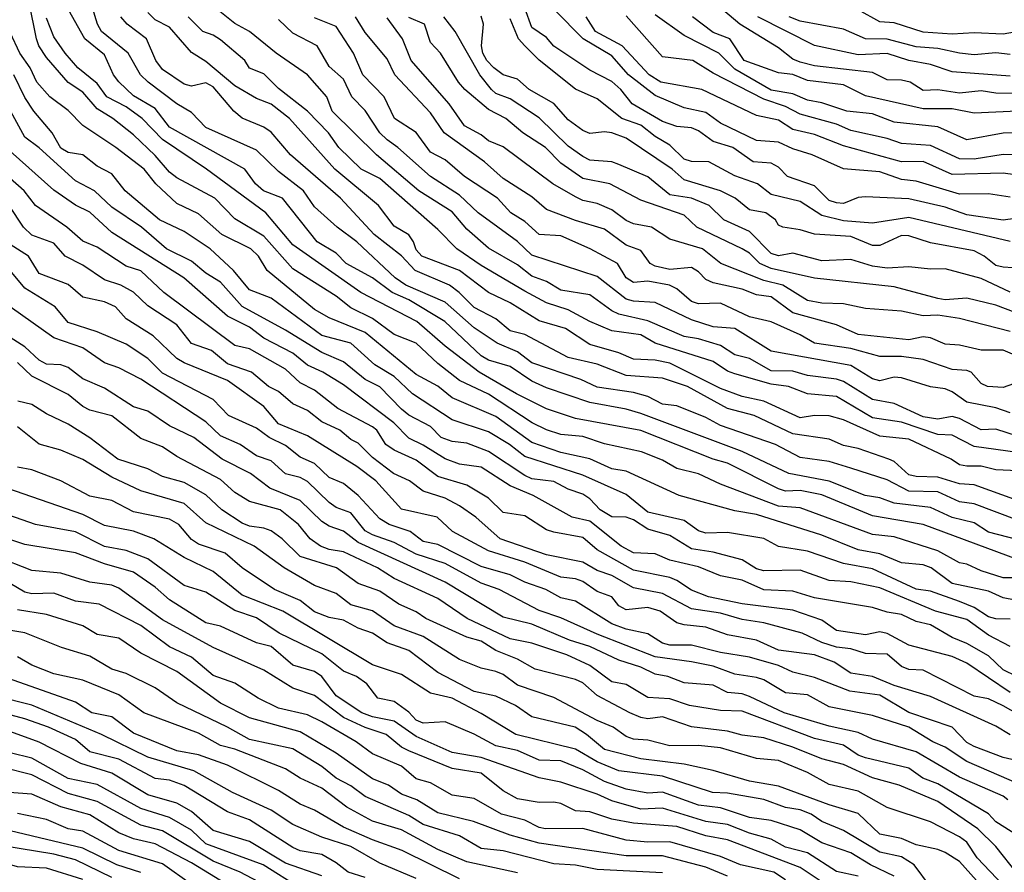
# Model space of a CAD drawing. Header units: metres. Extents: x -51132 to -49532, y -231222 to -229437.
# Tile 420 of 656: x -50426 to -50358, y -230415 to -230356. Entities that reach past the tile are written whole.
import ezdxf

# ---------------------------------------------------------------- set-up
doc = ezdxf.new("R2010")
doc.units = ezdxf.units.M
for name, color, linetype in [('CONTOUR_HALF', 8, 'Continuous'), ('CONTOUR_INDEX', 1, 'Continuous'), ('CONTOUR_INTER', 3, 'Continuous')]:
    doc.layers.add(name, color=color, linetype=linetype)

msp = doc.modelspace()

# ---------------------------------------------------------------- linework, layer by layer
at = {"layer": 'CONTOUR_HALF'}
for points, elevation in [([(-50355.58, -230361.576), (-50359.08, -230361.524), (-50360.08, -230361.359), (-50361.58, -230361.525), (-50363.08, -230361.285), (-50364.08, -230361.331), (-50364.983, -230360.759), (-50365.58, -230360.607), (-50366.58, -230360.604), (-50367.58, -230360.1), (-50371.58, -230359.622), (-50372.58, -230359.385), (-50373.08, -230359.165), (-50374.08, -230358.382), (-50376.735, -230356.759), (-50379.092, -230354.759)], 60.5), ([(-50357.58, -230394.941), (-50358.58, -230394.955), (-50360.08, -230394.471), (-50361.08, -230393.998), (-50361.58, -230393.916), (-50363.08, -230393.082), (-50366.08, -230392.127), (-50367.58, -230391.958), (-50372.58, -230390.119), (-50374.08, -230390.008), (-50378.08, -230388.489), (-50379.58, -230387.773), (-50381.08, -230387.396), (-50382.08, -230386.825), (-50383.531, -230386.259), (-50386.08, -230385.712), (-50387.58, -230385.197), (-50389.08, -230385.061), (-50390.08, -230384.75), (-50391.057, -230384.259), (-50394.08, -230382.275), (-50396.08, -230381.327), (-50397.58, -230380.173), (-50399.08, -230378.754), (-50400.58, -230378.157), (-50402.08, -230377.055), (-50403.58, -230376.315), (-50404.58, -230375.528), (-50407.58, -230373.632), (-50409.58, -230371.371), (-50411.58, -230370.19), (-50412.967, -230368.759), (-50415.58, -230367.365), (-50416.08, -230366.974), (-50417.08, -230365.811), (-50418.58, -230364.38), (-50420.001, -230363.259), (-50421.08, -230362.6), (-50422.08, -230361.441), (-50423.08, -230360.768), (-50424.58, -230359.062), (-50425.096, -230358.259), (-50425.259, -230357.759), (-50425.774, -230355.259)], 49.5), ([(-50355.58, -230392.835), (-50359.58, -230391.81), (-50360.58, -230391.15), (-50362.08, -230390.794), (-50363.58, -230390.106), (-50366.08, -230389.795), (-50367.08, -230389.425), (-50368.096, -230389.259), (-50370.58, -230388.288), (-50373.355, -230387.759), (-50376.58, -230386.236), (-50383.58, -230383.62), (-50384.58, -230383.312), (-50387.08, -230382.852), (-50390.08, -230381.853), (-50391.08, -230381.386), (-50392.58, -230380.373), (-50394.08, -230379.926), (-50394.58, -230379.633), (-50397.085, -230377.259), (-50399.58, -230375.782), (-50400.738, -230375.259), (-50402.075, -230374.259), (-50403.903, -230373.259), (-50404.58, -230372.551), (-50405.897, -230371.759), (-50408.298, -230368.759), (-50409.609, -230368.259), (-50410.15, -230367.759), (-50410.902, -230366.759), (-50416.08, -230363.868), (-50417.08, -230362.562), (-50418.58, -230361.697), (-50419.58, -230360.741), (-50419.956, -230360.259), (-50420.58, -230358.863), (-50421.941, -230357.759), (-50423.065, -230355.759)], 50.5), ([(-50357.58, -230389.621), (-50360.58, -230388.523), (-50361.58, -230388.463), (-50363.08, -230387.995), (-50364.58, -230387.968), (-50365.08, -230387.836), (-50366.08, -230386.922), (-50366.468, -230386.759), (-50368.58, -230386.021), (-50369.58, -230385.82), (-50370.58, -230385.391), (-50373.08, -230385.02), (-50375.746, -230383.759), (-50377.58, -230383.265), (-50380.358, -230381.759), (-50382.08, -230381.184), (-50384.58, -230380.997), (-50386.58, -230380.211), (-50388.58, -230379.755), (-50391.58, -230378.163), (-50392.58, -230377.903), (-50393.58, -230377.089), (-50395.08, -230376.302), (-50396.105, -230375.259), (-50396.775, -230374.759), (-50399.146, -230373.759), (-50400.08, -230372.747), (-50401.98, -230371.259), (-50404.286, -230368.759), (-50407.749, -230365.759), (-50409.08, -230364.215), (-50409.58, -230363.869), (-50411.08, -230363.237), (-50411.646, -230362.759), (-50413.08, -230361.069), (-50413.58, -230360.795), (-50414.58, -230361.037), (-50415.08, -230360.905), (-50416.58, -230359.873), (-50417.024, -230359.259), (-50417.667, -230357.759), (-50419.01, -230356.759), (-50419.45, -230356.259)], 51.5), ([(-50357.58, -230386.304), (-50360.58, -230385.88), (-50362.08, -230385.116), (-50363.08, -230385.067), (-50365.58, -230384.221), (-50367.58, -230383.903), (-50370.08, -230382.449), (-50372.08, -230382.266), (-50373.375, -230381.759), (-50374.58, -230381.59), (-50377.08, -230380.884), (-50377.58, -230380.691), (-50378.58, -230380.025), (-50382.58, -230378.755), (-50383.58, -230378.176), (-50385.58, -230377.904), (-50387.08, -230377.274), (-50388.58, -230376.454), (-50390.08, -230375.968), (-50391.58, -230375.169), (-50394.58, -230373.401), (-50396.256, -230372.259), (-50397.58, -230370.925), (-50401.58, -230367.39), (-50402.857, -230366.759), (-50404.404, -230365.259), (-50405.125, -230364.259), (-50406.578, -230362.759), (-50408.58, -230361.182), (-50409.58, -230360.182), (-50410.58, -230359.781), (-50410.887, -230359.259), (-50412.58, -230357.839), (-50413.08, -230357.509), (-50413.789, -230357.259), (-50414.813, -230356.259)], 52.5), ([(-50357.08, -230379.891), (-50358.58, -230379.242), (-50360.08, -230379.239), (-50361.58, -230378.901), (-50362.58, -230378.823), (-50363.58, -230378.396), (-50364.08, -230378.319), (-50365.08, -230378.534), (-50368.58, -230378.156), (-50370.08, -230377.498), (-50373.08, -230376.66), (-50374.58, -230375.566), (-50375.58, -230375.424), (-50376.58, -230375.033), (-50378.58, -230374.603), (-50379.08, -230374.378), (-50379.58, -230373.836), (-50380.08, -230373.535), (-50381.58, -230373.682), (-50382.58, -230373.452), (-50382.937, -230373.259), (-50383.58, -230372.367), (-50384.58, -230372.004), (-50386.08, -230370.902), (-50388.08, -230370.308), (-50390.08, -230369.542), (-50391.08, -230368.657), (-50393.08, -230367.391), (-50394.352, -230366.259), (-50397.135, -230364.259), (-50398.08, -230362.874), (-50400.532, -230360.259), (-50401.08, -230359.146), (-50402.58, -230357.325), (-50403.25, -230356.259)], 54.5), ([(-50356.58, -230373.665), (-50358.58, -230373.526), (-50359.08, -230373.396), (-50359.875, -230372.759), (-50360.58, -230372.393), (-50363.58, -230371.839), (-50365.08, -230371.354), (-50365.58, -230371.333), (-50367.08, -230372.034), (-50367.58, -230372.028), (-50369.08, -230371.401), (-50371.58, -230371.25), (-50372.58, -230370.938), (-50373.775, -230370.759), (-50374.08, -230370.615), (-50374.267, -230370.259), (-50374.941, -230369.759), (-50376.08, -230369.552), (-50377.061, -230368.759), (-50378.08, -230368.259), (-50380.58, -230367.489), (-50381.416, -230366.759), (-50384.58, -230364.629), (-50385.58, -230364.25), (-50386.08, -230364.179), (-50387.08, -230364.287), (-50387.58, -230364.101), (-50388.58, -230363.35), (-50389.58, -230362.219), (-50391.276, -230361.259), (-50392.08, -230360.55), (-50393.08, -230360.245), (-50393.715, -230359.759), (-50394.196, -230359.259), (-50394.464, -230358.759), (-50394.573, -230358.259), (-50394.428, -230356.759), (-50394.58, -230356.194)], 56.5), ([(-50357.08, -230370.08), (-50358.58, -230370.283), (-50361.08, -230369.897), (-50362.58, -230369.371), (-50365.08, -230368.793), (-50368.08, -230368.675), (-50368.58, -230368.713), (-50369.58, -230369.121), (-50370.08, -230369.091), (-50370.58, -230368.92), (-50371.58, -230367.902), (-50373.452, -230367.259), (-50374.08, -230366.614), (-50374.58, -230366.334), (-50375.812, -230366.259), (-50377.231, -230365.259), (-50378.58, -230364.847), (-50379.58, -230364.115), (-50380.08, -230363.897), (-50381.08, -230363.805), (-50382.08, -230363.48), (-50384.162, -230362.259), (-50384.948, -230361.259), (-50385.58, -230360.711), (-50387.08, -230359.931), (-50389.58, -230358.261), (-50390.08, -230357.67), (-50391.08, -230356.983), (-50391.58, -230355.66)], 57.5), ([(-50357.08, -230367.235), (-50358.58, -230367.037), (-50362.08, -230367.118), (-50364.08, -230366.221), (-50365.58, -230366.248), (-50369.58, -230365.145), (-50371.58, -230364.362), (-50373.08, -230364.016), (-50374.08, -230363.384), (-50375.58, -230363.062), (-50379.362, -230361.259), (-50382.195, -230360.759), (-50382.991, -230360.259), (-50384.848, -230358.259), (-50386.706, -230357.259), (-50387.336, -230356.259)], 58.5), ([(-50357.58, -230364.256), (-50358.58, -230364.278), (-50361.08, -230364.736), (-50363.08, -230363.842), (-50366.08, -230363.518), (-50367.58, -230362.941), (-50369.361, -230362.759), (-50371.08, -230362.175), (-50372.08, -230361.992), (-50373.08, -230361.556), (-50374.58, -230361.297), (-50377.08, -230359.86), (-50378.197, -230358.759), (-50380.58, -230357.544), (-50382.58, -230356.122)], 59.5), ([(-50358.08, -230358.85), (-50359.08, -230358.73), (-50360.58, -230358.874), (-50361.58, -230358.753), (-50363.08, -230358.431), (-50364.58, -230358.315), (-50366.58, -230357.787), (-50368.08, -230357.763), (-50369.58, -230357.102), (-50372.58, -230356.553), (-50373.341, -230356.259)], 61.5), ([(-50358.08, -230383.569), (-50359.08, -230383.224), (-50361.08, -230382.835), (-50362.08, -230382.114), (-50362.58, -230381.912), (-50363.58, -230381.775), (-50365.58, -230381.163), (-50366.08, -230381.102), (-50367.08, -230381.369), (-50367.58, -230381.215), (-50369.08, -230380.31), (-50374.58, -230379.315), (-50377.08, -230377.745), (-50378.58, -230377.641), (-50380.08, -230377.155), (-50382.58, -230375.954), (-50384.08, -230375.874), (-50384.58, -230375.726), (-50386.58, -230374.163), (-50391.08, -230372.682), (-50392.08, -230371.74), (-50394.802, -230369.759), (-50396.08, -230368.543), (-50398.08, -230367.273), (-50400.328, -230365.259), (-50401.08, -230364.738), (-50401.58, -230364.242), (-50402.58, -230362.706), (-50403.521, -230361.759), (-50404.08, -230360.559), (-50405.08, -230359.668), (-50405.91, -230358.259), (-50407.58, -230357.368), (-50408.58, -230356.432)], 53.5), ([(-50357.08, -230376.899), (-50359.08, -230376.144), (-50361.08, -230375.646), (-50362.58, -230375.763), (-50363.08, -230375.69), (-50366.08, -230374.881), (-50371.58, -230374.269), (-50374.58, -230373.621), (-50375.359, -230373.259), (-50376.08, -230372.561), (-50376.58, -230372.26), (-50379.7, -230370.759), (-50380.58, -230369.927), (-50383.58, -230368.895), (-50385.7, -230367.759), (-50387.58, -230367.405), (-50389.08, -230366.344), (-50390.147, -230365.259), (-50391.718, -230364.259), (-50392.883, -230363.259), (-50394.08, -230362.638), (-50395.713, -230361.259), (-50396.149, -230360.759), (-50397.396, -230358.759), (-50398.08, -230358.018), (-50398.5, -230356.759), (-50399.58, -230356.296)], 55.5), ([(-50358.08, -230397.806), (-50359.08, -230397.779), (-50359.58, -230397.637), (-50360.58, -230396.989), (-50361.58, -230396.575), (-50363.58, -230395.867), (-50364.58, -230395.738), (-50367.58, -230394.339), (-50369.58, -230393.962), (-50372.08, -230393.115), (-50374.08, -230392.781), (-50375.08, -230392.244), (-50377.58, -230391.821), (-50379.08, -230391.861), (-50379.58, -230391.717), (-50380.58, -230390.989), (-50383.08, -230390.415), (-50384.58, -230389.203), (-50387.58, -230387.86), (-50391.58, -230386.579), (-50392.624, -230385.759), (-50394.08, -230384.869), (-50396.58, -230384.046), (-50399.336, -230382.259), (-50400.58, -230381.05), (-50401.92, -230380.259), (-50403.57, -230378.759), (-50405.58, -230378.231), (-50409.08, -230375.651), (-50410.58, -230375.081), (-50411.683, -230373.759), (-50413.294, -230372.259), (-50415.08, -230371.054), (-50416.782, -230370.259), (-50419.158, -230368.259), (-50420.08, -230367.086), (-50421.08, -230366.548), (-50422.08, -230365.758), (-50423.08, -230365.609), (-50423.58, -230365.301), (-50424.183, -230364.259), (-50425.46, -230362.759), (-50426.08, -230361.805), (-50426.821, -230360.259)], 48.5), ([(-50357.618, -230401.759), (-50358.58, -230401.286), (-50359.58, -230400.34), (-50361.08, -230399.469), (-50362.08, -230399.076), (-50363.58, -230398.194), (-50364.58, -230397.957), (-50365.58, -230397.469), (-50366.58, -230397.32), (-50367.58, -230396.987), (-50371.58, -230396.326), (-50373.08, -230395.872), (-50375.08, -230395.77), (-50376.58, -230395.106), (-50378.08, -230394.801), (-50379.58, -230394.186), (-50381.58, -230393.742), (-50382.58, -230393.297), (-50384.08, -230393.222), (-50384.929, -230392.759), (-50387.08, -230391.051), (-50388.313, -230390.759), (-50390.997, -230389.259), (-50392.58, -230388.612), (-50394.58, -230387.319), (-50396.08, -230387.103), (-50397.08, -230386.748), (-50398.58, -230385.787), (-50399.58, -230385.308), (-50400.622, -230384.259), (-50404.08, -230381.644), (-50405.517, -230380.759), (-50406.58, -230380.269), (-50407.58, -230379.447), (-50409.58, -230378.41), (-50410.58, -230377.654), (-50412.08, -230376.898), (-50415.096, -230374.259), (-50420.08, -230371.129), (-50421.58, -230369.735), (-50422.58, -230369.231), (-50424.08, -230368.207), (-50427.08, -230365.525)], 47.5), ([(-50356.08, -230405.183), (-50358.58, -230403.788), (-50359.58, -230403.296), (-50360.58, -230403.118), (-50364.08, -230401.314), (-50365.08, -230401.277), (-50365.58, -230401.065), (-50366.58, -230400.208), (-50368.08, -230400.17), (-50369.08, -230399.849), (-50370.08, -230399.727), (-50371.08, -230399.419), (-50372.444, -230398.759), (-50375.08, -230398.049), (-50376.58, -230397.828), (-50378.08, -230397.382), (-50380.08, -230397.082), (-50382.08, -230396.025), (-50384.08, -230395.629), (-50385.58, -230394.788), (-50386.58, -230394.453), (-50387.58, -230393.877), (-50390.08, -230393.354), (-50393.286, -230392.259), (-50394.965, -230390.759), (-50396.08, -230389.976), (-50397.08, -230389.448), (-50398.58, -230388.978), (-50399.54, -230388.259), (-50400.626, -230387.759), (-50402.08, -230386.652), (-50403.08, -230385.662), (-50403.58, -230385.4), (-50404.331, -230384.759), (-50405.58, -230384.187), (-50406.58, -230383.395), (-50407.58, -230382.957), (-50408.58, -230382.095), (-50409.27, -230381.759), (-50410.433, -230380.759), (-50412.08, -230380.197), (-50413.193, -230379.259), (-50414.58, -230378.786), (-50415.58, -230377.506), (-50417.58, -230376.177), (-50418.58, -230375.235), (-50419.458, -230374.759), (-50420.58, -230374.403), (-50422.08, -230373.377), (-50423.282, -230372.759), (-50424.08, -230371.864), (-50425.58, -230371.303), (-50426.16, -230370.759), (-50427.164, -230369.259)], 46.5), ([(-50357.08, -230407.7), (-50358.58, -230407.336), (-50360.58, -230406.586), (-50361.08, -230406.309), (-50362.1, -230405.259), (-50365.08, -230404.242), (-50367.08, -230403.036), (-50369.154, -230402.759), (-50371.58, -230401.833), (-50373.08, -230401.466), (-50374.08, -230401.002), (-50376.08, -230400.415), (-50378.08, -230400.097), (-50380.08, -230399.602), (-50381.58, -230399.584), (-50382.08, -230399.451), (-50383.08, -230398.807), (-50384.58, -230398.486), (-50385.58, -230398.119), (-50388.08, -230396.552), (-50389.08, -230396.323), (-50390.135, -230395.759), (-50391.58, -230395.253), (-50392.58, -230394.753), (-50394.58, -230394.161), (-50397.58, -230392.643), (-50398.58, -230392.438), (-50399.481, -230391.759), (-50400.93, -230391.259), (-50401.58, -230390.871), (-50403.062, -230389.259), (-50404.08, -230388.444), (-50405.08, -230388.035), (-50406.08, -230387.051), (-50407.08, -230386.622), (-50408.08, -230385.814), (-50409.207, -230385.259), (-50410.08, -230384.62), (-50412.014, -230383.759), (-50413.08, -230382.636), (-50416.58, -230380.82), (-50417.58, -230379.82), (-50419.08, -230378.832), (-50421.08, -230377.976), (-50423.08, -230377.33), (-50423.973, -230376.259), (-50426.08, -230374.963), (-50427.08, -230373.748)], 45.5), ([(-50358.251, -230410.259), (-50358.58, -230410.021), (-50361.58, -230408.703), (-50364.58, -230406.946), (-50367.58, -230406.08), (-50368.58, -230405.617), (-50370.58, -230405.181), (-50373.683, -230404.259), (-50376.08, -230403.133), (-50376.58, -230402.954), (-50377.58, -230402.858), (-50378.58, -230402.35), (-50380.58, -230402.192), (-50381.716, -230401.759), (-50382.58, -230401.605), (-50383.58, -230401.11), (-50385.08, -230400.629), (-50387.08, -230399.684), (-50388.502, -230399.259), (-50391.08, -230398.15), (-50393.08, -230397.663), (-50397.08, -230395.242), (-50403.08, -230392.508), (-50404.08, -230391.734), (-50405.08, -230391.38), (-50405.58, -230391.074), (-50407.08, -230389.604), (-50409.172, -230388.759), (-50410.498, -230387.759), (-50412.466, -230386.759), (-50414.415, -230385.259), (-50416.08, -230384.473), (-50417.58, -230383.463), (-50418.58, -230383.154), (-50420.58, -230381.867), (-50422.08, -230381.218), (-50423.08, -230380.435), (-50423.58, -230380.266), (-50424.58, -230380.212), (-50425.08, -230379.931), (-50426.08, -230379.022), (-50427.08, -230378.368)], 44.5), ([(-50357.58, -230415.358), (-50359.08, -230413.489), (-50360.329, -230412.259), (-50363.08, -230410.38), (-50365.747, -230409.259), (-50367.58, -230408.749), (-50369.58, -230407.832), (-50371.08, -230407.431), (-50373.08, -230406.623), (-50375.08, -230405.994), (-50376.58, -230405.796), (-50377.58, -230405.517), (-50380.08, -230405.224), (-50382.08, -230404.549), (-50383.08, -230404.671), (-50383.58, -230404.591), (-50384.339, -230404.259), (-50386.58, -230403.071), (-50387.58, -230402.204), (-50388.08, -230401.963), (-50390.856, -230401.259), (-50392.08, -230400.551), (-50393.58, -230399.972), (-50394.58, -230399.311), (-50395.58, -230399.052), (-50398.409, -230397.759), (-50399.08, -230397.302), (-50400.276, -230396.759), (-50401.58, -230395.87), (-50403.08, -230395.33), (-50404.557, -230394.259), (-50407.08, -230393.48), (-50408.313, -230392.259), (-50409.08, -230391.709), (-50409.58, -230391.515), (-50410.58, -230391.394), (-50411.08, -230391.178), (-50412.472, -230390.259), (-50413.58, -230389.219), (-50415.08, -230388.365), (-50416.58, -230387.963), (-50417.58, -230387.434), (-50419.659, -230386.759), (-50421.58, -230385.297), (-50423.08, -230384.342), (-50424.58, -230383.639), (-50425.58, -230382.998), (-50426.561, -230382.759)], 43.5), ([(-50360.014, -230416.259), (-50361.58, -230414.512), (-50362.58, -230413.9), (-50363.08, -230413.682), (-50364.58, -230413.377), (-50365.58, -230412.928), (-50367.08, -230412.625), (-50368.58, -230411.196), (-50370.58, -230410.612), (-50374.08, -230409.325), (-50376.08, -230408.978), (-50378.58, -230408.239), (-50380.58, -230407.8), (-50383.58, -230407.443), (-50386.08, -230406.791), (-50387.312, -230405.759), (-50388.11, -230405.259), (-50391.08, -230404.529), (-50392.225, -230403.759), (-50393.58, -230403.12), (-50395.08, -230402.787), (-50397.58, -230401.485), (-50399.58, -230399.97), (-50401.08, -230399.434), (-50402.08, -230398.758), (-50403.08, -230398.411), (-50404.08, -230397.876), (-50405.08, -230397.677), (-50406.08, -230397.286), (-50407.08, -230396.502), (-50408.849, -230395.759), (-50411.08, -230394.249), (-50412.249, -230393.259), (-50414.08, -230392.619), (-50414.58, -230392.301), (-50415.449, -230391.259), (-50416.08, -230390.896), (-50418.58, -230390.386), (-50420.08, -230389.604), (-50421.58, -230389.315), (-50423.58, -230388.264), (-50425.58, -230387.491), (-50426.58, -230387.325)], 42.5), ([(-50366.08, -230415.526), (-50367.723, -230414.759), (-50369.08, -230413.914), (-50371.08, -230413.235), (-50372.58, -230412.343), (-50374.58, -230411.682), (-50376.08, -230411.486), (-50378.08, -230410.806), (-50379.58, -230410.626), (-50382.08, -230409.728), (-50383.08, -230409.804), (-50384.58, -230409.536), (-50386.08, -230409.009), (-50387.58, -230408.195), (-50389.08, -230407.563), (-50390.58, -230407.525), (-50392.08, -230406.872), (-50393.58, -230406.55), (-50395.08, -230405.723), (-50397.08, -230404.886), (-50398.58, -230404.976), (-50399.069, -230404.759), (-50399.58, -230404.217), (-50400.58, -230403.485), (-50401.726, -230403.259), (-50402.472, -230402.259), (-50403.189, -230401.759), (-50404.08, -230401.383), (-50405.58, -230400.196), (-50408.532, -230398.759), (-50410.08, -230397.712), (-50411.58, -230397.197), (-50413.58, -230395.933), (-50415.08, -230395.47), (-50417.58, -230393.645), (-50419.08, -230393.066), (-50420.58, -230392.791), (-50422.58, -230391.779), (-50425.328, -230391.259), (-50428.58, -230390.142)], 41.5), ([(-50370.58, -230416.267), (-50372.58, -230414.938), (-50377.58, -230413.017), (-50379.08, -230412.742), (-50381.08, -230412.114), (-50384.08, -230411.868), (-50385.58, -230411.606), (-50387.08, -230411.088), (-50388.08, -230411.015), (-50389.08, -230410.526), (-50389.58, -230410.428), (-50390.58, -230410.454), (-50392.08, -230410.191), (-50393.08, -230409.647), (-50394.58, -230408.43), (-50396.58, -230408.098), (-50399.58, -230406.885), (-50400.08, -230406.63), (-50401.152, -230405.759), (-50402.58, -230405.282), (-50404.08, -230404.577), (-50406.08, -230403.059), (-50407.58, -230402.564), (-50409.58, -230401.31), (-50413.08, -230399.755), (-50416.58, -230397.858), (-50419.58, -230395.655), (-50420.08, -230395.456), (-50421.58, -230395.252), (-50423.58, -230394.629), (-50425.58, -230394.445), (-50428.08, -230393.472)], 40.5), ([(-50377.58, -230415.524), (-50379.08, -230414.92), (-50382.08, -230414.129), (-50384.58, -230414.133), (-50390.58, -230413.263), (-50392.58, -230412.699), (-50395.106, -230411.759), (-50397.58, -230411.165), (-50399.032, -230410.259), (-50400.08, -230409.864), (-50400.988, -230409.259), (-50402.08, -230408.807), (-50404.58, -230407.043), (-50407.08, -230405.573), (-50410.58, -230404.608), (-50412.58, -230403.596), (-50415.58, -230401.418), (-50418.08, -230400.152), (-50419.58, -230399.103), (-50421.08, -230398.862), (-50422.08, -230398.254), (-50424.58, -230397.468), (-50426.58, -230397.166)], 39.5), ([(-50392.08, -230415.299), (-50395.58, -230414.551), (-50397.58, -230413.695), (-50400.08, -230412.342), (-50402.08, -230411.727), (-50403.853, -230410.759), (-50405.58, -230409.469), (-50407.08, -230408.771), (-50408.08, -230408.129), (-50411.58, -230406.774), (-50412.58, -230406.514), (-50414.08, -230405.659), (-50417.87, -230404.259), (-50419.58, -230403.023), (-50422.08, -230401.998), (-50424.08, -230401.57), (-50425.58, -230400.971), (-50426.58, -230400.394)], 38.5), ([(-50399.08, -230415.701), (-50401.58, -230414.642), (-50403.58, -230413.485), (-50405.58, -230412.829), (-50407.58, -230411.96), (-50409.08, -230410.966), (-50411.749, -230409.759), (-50414.423, -230408.259), (-50417.58, -230407.324), (-50420.772, -230405.759), (-50425.58, -230403.734), (-50428.08, -230403.116)], 37.5), ([(-50405.58, -230415.508), (-50408.08, -230414.635), (-50410.58, -230413.134), (-50413.08, -230412.377), (-50414.58, -230411.071), (-50415.58, -230410.494), (-50417.58, -230409.908), (-50420.08, -230408.419), (-50422.213, -230407.759), (-50425.08, -230406.283), (-50429.08, -230404.848)], 36.5), ([(-50409.08, -230416.376), (-50411.205, -230415.259), (-50413.08, -230414.493), (-50416.58, -230412.411), (-50418.08, -230412.019), (-50421.08, -230410.386), (-50423.08, -230409.826), (-50425.58, -230408.546), (-50427.58, -230408.025)], 35.5), ([(-50414.58, -230416.107), (-50416.58, -230414.685), (-50419.58, -230413.761), (-50422.08, -230412.432), (-50423.08, -230412.273), (-50424.58, -230411.627), (-50426.58, -230411.21)], 34.5), ([(-50420.08, -230415.627), (-50422.58, -230414.411), (-50424.08, -230414.005), (-50427.58, -230413.446)], 33.5)]:
    msp.add_lwpolyline(points, dxfattribs=dict(at, elevation=elevation))
at = {"layer": 'CONTOUR_INDEX'}
for points, elevation in [([(-50357.58, -230362.753), (-50360.58, -230362.885), (-50362.08, -230362.592), (-50364.08, -230362.602), (-50368.08, -230361.688), (-50369.58, -230360.951), (-50372.08, -230360.637), (-50373.08, -230360.224), (-50374.08, -230360.114), (-50376.436, -230359.259), (-50377.429, -230357.759), (-50378.58, -230357.332), (-50380.005, -230356.259)], 60), ([(-50357.58, -230393.693), (-50364.08, -230391.271), (-50367.58, -230390.677), (-50371.08, -230389.234), (-50372.58, -230388.933), (-50373.58, -230388.975), (-50374.08, -230388.808), (-50377.58, -230387.046), (-50378.58, -230386.756), (-50383.58, -230384.786), (-50388.08, -230383.956), (-50390.08, -230383.287), (-50392.158, -230382.259), (-50394.733, -230380.759), (-50397.08, -230378.972), (-50399.025, -230377.259), (-50402.879, -230375.259), (-50407.58, -230371.974), (-50409.45, -230369.759), (-50413.529, -230366.759), (-50416.58, -230364.716), (-50417.981, -230363.259), (-50419.08, -230362.455), (-50420.416, -230361.759), (-50421.08, -230360.853), (-50422.411, -230359.759), (-50423.289, -230358.759), (-50424.08, -230357.636), (-50424.58, -230356.343)], 50), ([(-50358.08, -230377.955), (-50361.58, -230377.058), (-50363.08, -230376.825), (-50364.08, -230376.877), (-50365.58, -230376.553), (-50368.08, -230376.363), (-50369.58, -230376.039), (-50371.08, -230375.991), (-50372.08, -230375.818), (-50373.772, -230374.759), (-50375.08, -230374.439), (-50378.039, -230373.259), (-50379.316, -230372.259), (-50381.58, -230371.594), (-50382.827, -230370.759), (-50384.08, -230370.519), (-50384.58, -230370.302), (-50385.58, -230369.57), (-50386.58, -230369.131), (-50387.58, -230368.929), (-50388.08, -230368.655), (-50389.638, -230367.759), (-50393.08, -230365.223), (-50394.08, -230364.805), (-50394.58, -230364.382), (-50395.738, -230363.759), (-50396.786, -230362.259), (-50399.426, -230359.259), (-50400.006, -230357.759), (-50401.08, -230356.314)], 55), ([(-50357.309, -230409.259), (-50361.08, -230407.619), (-50362.58, -230406.633), (-50363.427, -230406.259), (-50365.075, -230405.259), (-50367.58, -230404.442), (-50370.58, -230403.85), (-50372.08, -230403.013), (-50373.58, -230402.881), (-50375.08, -230401.978), (-50375.58, -230401.822), (-50377.08, -230401.606), (-50378.58, -230401.048), (-50380.08, -230400.739), (-50382.58, -230400.392), (-50386.58, -230398.84), (-50389.08, -230397.703), (-50390.58, -230397.2), (-50393.352, -230395.759), (-50394.58, -230395.323), (-50397.08, -230393.965), (-50399.08, -230393.319), (-50400.58, -230392.508), (-50402.08, -230391.988), (-50402.58, -230391.705), (-50403.58, -230390.475), (-50404.58, -230390.108), (-50405.079, -230389.759), (-50406.58, -230388.311), (-50407.08, -230388.02), (-50408.08, -230387.764), (-50409.08, -230386.872), (-50410.08, -230386.543), (-50411.204, -230385.759), (-50412.58, -230385.144), (-50413.58, -230384.199), (-50418.08, -230381.236), (-50419.58, -230380.466), (-50420.58, -230380.11), (-50422.08, -230379.072), (-50424.08, -230378.402), (-50427.08, -230376.255)], 45), ([(-50373.58, -230415.79), (-50374.4, -230415.259), (-50376.697, -230414.759), (-50378.08, -230414.163), (-50381.58, -230413.154), (-50383.08, -230413.178), (-50384.58, -230413.041), (-50387.58, -230412.239), (-50390.143, -230412.259), (-50390.58, -230412.17), (-50391.58, -230411.666), (-50393.192, -230411.259), (-50395.08, -230410.169), (-50396.58, -230409.95), (-50398.08, -230409.088), (-50399.08, -230408.804), (-50400.08, -230407.932), (-50402.08, -230407.093), (-50403.221, -230406.259), (-50405.58, -230404.873), (-50406.58, -230404.407), (-50408.58, -230403.95), (-50409.972, -230403.259), (-50411.58, -230402.209), (-50413.08, -230401.689), (-50414.58, -230400.429), (-50416.08, -230399.72), (-50418.08, -230398.231), (-50420.934, -230396.759), (-50422.58, -230396.556), (-50424.08, -230396.005), (-50425.58, -230396.056), (-50426.08, -230395.947), (-50427.08, -230395.348)], 40), ([(-50408.583, -230418.259), (-50414.58, -230414.62), (-50417.08, -230413.31), (-50418.58, -230412.947), (-50419.58, -230412.547), (-50421.58, -230411.3), (-50423.58, -230410.758), (-50425.58, -230409.865), (-50427.159, -230409.759)], 35)]:
    msp.add_lwpolyline(points, dxfattribs=dict(at, elevation=elevation))
at = {"layer": 'CONTOUR_INTER'}
for points, elevation in [([(-50357.58, -230390.966), (-50360.58, -230389.844), (-50361.58, -230389.7), (-50363.08, -230389.025), (-50365.08, -230388.975), (-50366.58, -230388.178), (-50369.08, -230387.374), (-50370.58, -230386.914), (-50372.58, -230386.646), (-50374.27, -230385.759), (-50378.08, -230384.446), (-50379.08, -230383.9), (-50381.08, -230383.085), (-50382.08, -230382.966), (-50383.08, -230382.44), (-50384.08, -230382.159), (-50386.58, -230381.793), (-50387.699, -230381.259), (-50391.08, -230380.121), (-50392.08, -230379.354), (-50393.484, -230378.759), (-50395.08, -230377.705), (-50397.08, -230375.939), (-50399.777, -230374.759), (-50400.514, -230374.259), (-50403.158, -230371.759), (-50404.531, -230370.759), (-50406.08, -230369.345), (-50406.842, -230368.259), (-50408.58, -230366.913), (-50410.08, -230365.457), (-50413.58, -230363.872), (-50414.58, -230362.855), (-50415.58, -230362.257), (-50417.563, -230360.759), (-50418.086, -230360.259), (-50418.949, -230358.759), (-50420.775, -230357.259), (-50421.062, -230356.759), (-50422.289, -230352.759)], 51), ([(-50357.58, -230385.17), (-50359.08, -230384.704), (-50360.08, -230384.731), (-50361.58, -230383.954), (-50362.08, -230383.827), (-50363.08, -230384.004), (-50364.08, -230383.853), (-50366.08, -230382.92), (-50367.58, -230382.647), (-50369.58, -230381.409), (-50370.08, -230381.241), (-50372.08, -230380.985), (-50373.08, -230380.703), (-50374.58, -230380.68), (-50376.08, -230379.828), (-50377.08, -230379.568), (-50378.08, -230378.911), (-50379.58, -230378.463), (-50380.58, -230378.308), (-50383.08, -230377.23), (-50385.08, -230376.75), (-50385.58, -230376.528), (-50387.08, -230375.416), (-50389.08, -230375.107), (-50390.08, -230374.508), (-50391.08, -230374.135), (-50392.08, -230373.356), (-50394.08, -230372.205), (-50395.58, -230370.9), (-50396.58, -230369.697), (-50398.886, -230368.259), (-50401.799, -230365.759), (-50404.873, -230362.759), (-50405.233, -230361.759), (-50406.58, -230360.246), (-50408.733, -230358.759), (-50410.58, -230357.262), (-50411.58, -230356.717), (-50413.08, -230355.502)], 53), ([(-50356.58, -230387.619), (-50359.08, -230387.497), (-50360.08, -230387.238), (-50361.08, -230387.251), (-50361.58, -230387.156), (-50362.163, -230386.759), (-50365.08, -230385.38), (-50367.08, -230385.168), (-50369.58, -230384.06), (-50370.58, -230383.781), (-50371.58, -230383.743), (-50372.58, -230383.902), (-50375.08, -230382.761), (-50376.58, -230382.443), (-50378.08, -230381.889), (-50381.58, -230380.146), (-50382.58, -230379.943), (-50384.08, -230379.862), (-50385.08, -230379.424), (-50387.08, -230378.849), (-50388.779, -230377.759), (-50390.58, -230377.215), (-50392.58, -230375.97), (-50394.08, -230375.267), (-50396.08, -230373.744), (-50398.687, -230372.759), (-50399.08, -230372.329), (-50399.258, -230371.759), (-50399.58, -230371.288), (-50400.58, -230370.695), (-50401.675, -230369.259), (-50404.672, -230366.759), (-50407.814, -230363.259), (-50409.08, -230362.269), (-50410.08, -230361.881), (-50411.58, -230361.011), (-50413.58, -230359.341), (-50414.58, -230358.7), (-50416.08, -230356.97), (-50417.08, -230356.452), (-50417.58, -230355.952)], 52), ([(-50358.08, -230375.246), (-50360.08, -230374.289), (-50362.58, -230373.629), (-50363.58, -230373.665), (-50365.08, -230373.496), (-50366.58, -230373.597), (-50367.58, -230373.442), (-50369.08, -230372.988), (-50371.08, -230373.092), (-50373.08, -230372.555), (-50374.08, -230372.741), (-50374.58, -230372.568), (-50376.08, -230371.053), (-50377.841, -230370.259), (-50378.846, -230369.259), (-50380.08, -230368.749), (-50381.58, -230368.521), (-50383.08, -230367.296), (-50385.08, -230366.43), (-50385.58, -230366.258), (-50387.08, -230366.145), (-50387.58, -230365.888), (-50388.58, -230365.16), (-50390.58, -230363.213), (-50392.58, -230361.915), (-50393.58, -230361.544), (-50393.868, -230361.259), (-50394.671, -230360.259), (-50396.391, -230357.259), (-50397.17, -230356.259)], 56), ([(-50358.08, -230368.679), (-50359.58, -230368.461), (-50361.58, -230368.49), (-50364.58, -230367.59), (-50365.58, -230367.463), (-50367.08, -230366.934), (-50369.58, -230366.741), (-50371.738, -230365.759), (-50373.08, -230365.355), (-50374.08, -230364.889), (-50375.58, -230364.789), (-50378.08, -230363.575), (-50379.08, -230362.844), (-50380.58, -230362.537), (-50382.58, -230361.666), (-50384.413, -230360.259), (-50385.58, -230358.929), (-50387.551, -230357.759), (-50389.538, -230355.759)], 58), ([(-50357.08, -230365.771), (-50358.58, -230365.743), (-50360.58, -230366.068), (-50361.58, -230366.056), (-50363.58, -230365.129), (-50365.58, -230364.984), (-50366.58, -230364.636), (-50369.08, -230364.087), (-50370.08, -230363.655), (-50372.58, -230362.963), (-50373.58, -230362.425), (-50375.08, -230361.935), (-50378.58, -230360.141), (-50379.979, -230359.259), (-50382.08, -230359.016), (-50384.58, -230356.171)], 59), ([(-50358.08, -230360.343), (-50362.08, -230360.049), (-50363.58, -230359.531), (-50365.08, -230359.271), (-50366.58, -230358.773), (-50368.58, -230358.865), (-50371.58, -230358.227), (-50375.496, -230356.259)], 61), ([(-50356.08, -230357.007), (-50358.58, -230357.438), (-50360.58, -230357.353), (-50362.08, -230357.447), (-50364.08, -230357.306), (-50366.08, -230356.658), (-50367.08, -230356.604), (-50368.58, -230355.766)], 62), ([(-50357.08, -230381.283), (-50358.58, -230381.827), (-50359.647, -230381.759), (-50360.08, -230381.542), (-50360.773, -230380.759), (-50361.08, -230380.645), (-50362.08, -230380.577), (-50364.08, -230379.897), (-50365.58, -230379.68), (-50367.08, -230379.689), (-50369.08, -230379.134), (-50371.58, -230378.77), (-50372.58, -230378.185), (-50374.58, -230377.285), (-50376.08, -230376.937), (-50378.08, -230375.994), (-50379.58, -230376.043), (-50380.08, -230375.891), (-50381.08, -230375.02), (-50381.595, -230374.759), (-50383.08, -230374.481), (-50384.08, -230374.579), (-50384.584, -230374.259), (-50385.187, -230373.259), (-50387.063, -230372.259), (-50389.08, -230371.359), (-50390.58, -230371.256), (-50391.58, -230370.374), (-50392.534, -230369.759), (-50393.456, -230368.759), (-50395.737, -230367.259), (-50397.08, -230366.117), (-50398.08, -230365.59), (-50399.08, -230364.231), (-50400.558, -230363.259), (-50401.273, -230361.759), (-50402.749, -230360.259), (-50403.385, -230358.759), (-50404.58, -230356.908), (-50406.08, -230356.31)], 54), ([(-50358.08, -230371.754), (-50365.08, -230370.082), (-50367.58, -230370.484), (-50369.58, -230370.315), (-50371.08, -230369.947), (-50372.58, -230368.979), (-50374.58, -230368.505), (-50375.517, -230367.759), (-50377.08, -230367.209), (-50378.875, -230366.259), (-50380.08, -230366.23), (-50380.58, -230366.071), (-50381.58, -230365.099), (-50382.58, -230364.508), (-50383.58, -230363.721), (-50384.879, -230363.259), (-50386.58, -230361.913), (-50388.08, -230361.229), (-50390.58, -230359.238), (-50391.58, -230358.254), (-50392.006, -230357.759), (-50392.58, -230356.379)], 57), ([(-50356.08, -230396.816), (-50358.58, -230396.325), (-50359.58, -230395.866), (-50362.08, -230395.329), (-50363.535, -230394.259), (-50364.08, -230394.054), (-50365.58, -230393.912), (-50367.08, -230393.294), (-50368.58, -230393.009), (-50371.08, -230392.016), (-50375.58, -230390.572), (-50377.08, -230390.327), (-50380.928, -230389.259), (-50384.58, -230387.593), (-50385.58, -230387.437), (-50387.08, -230386.742), (-50389.08, -230386.31), (-50391.08, -230385.613), (-50393.58, -230383.831), (-50396.58, -230382.529), (-50397.58, -230381.722), (-50399.08, -230380.918), (-50402.58, -230378.024), (-50405.08, -230377.019), (-50406.08, -230376.447), (-50409.347, -230373.759), (-50409.959, -230372.759), (-50410.479, -230372.259), (-50412.491, -230371.259), (-50414.08, -230369.84), (-50415.58, -230369.123), (-50417.039, -230367.759), (-50417.838, -230366.759), (-50419.796, -230365.259), (-50422.08, -230363.739), (-50423.08, -230362.706), (-50424.342, -230361.759), (-50425.236, -230360.759), (-50425.697, -230359.759), (-50426.423, -230358.759), (-50427.08, -230357.325)], 49), ([(-50358.08, -230399.687), (-50359.58, -230398.898), (-50361.08, -230397.829), (-50363.242, -230397.259), (-50367.08, -230395.641), (-50369.08, -230395.231), (-50370.58, -230395.124), (-50372.58, -230394.412), (-50375.08, -230394.463), (-50375.58, -230394.33), (-50376.58, -230393.714), (-50378.58, -230393.177), (-50380.08, -230392.943), (-50381.58, -230392.038), (-50383.08, -230391.597), (-50384.08, -230390.952), (-50384.58, -230390.767), (-50385.58, -230390.749), (-50386.372, -230390.259), (-50387.08, -230389.5), (-50387.58, -230389.178), (-50388.58, -230388.837), (-50389.58, -230388.315), (-50391.08, -230388.116), (-50391.58, -230387.895), (-50394.08, -230386.228), (-50395.58, -230385.649), (-50396.58, -230385.549), (-50397.34, -230385.259), (-50398.08, -230384.5), (-50399.58, -230383.721), (-50400.08, -230383.321), (-50401.58, -230381.777), (-50402.598, -230381.259), (-50404.08, -230380.052), (-50405.58, -230379.398), (-50408.08, -230377.865), (-50411.08, -230376.229), (-50412.58, -230374.544), (-50413.58, -230373.931), (-50414.58, -230373.115), (-50416.292, -230372.259), (-50418.025, -230370.759), (-50420.08, -230369.389), (-50421.271, -230368.259), (-50422.58, -230367.562), (-50425.08, -230365.29), (-50426.08, -230364.549), (-50427.882, -230361.259)], 48), ([(-50358.08, -230402.857), (-50361.08, -230400.843), (-50362.08, -230400.383), (-50365.08, -230399.6), (-50366.58, -230398.786), (-50367.08, -230398.683), (-50368.08, -230398.883), (-50370.08, -230398.588), (-50371.08, -230397.861), (-50373.08, -230397.174), (-50376.58, -230396.743), (-50378.912, -230396.259), (-50380.08, -230395.809), (-50381.08, -230395.126), (-50381.58, -230394.926), (-50384.08, -230394.427), (-50386.58, -230393.007), (-50387.58, -230392.165), (-50389.58, -230391.802), (-50390.08, -230391.627), (-50391.58, -230390.665), (-50393.08, -230390.437), (-50394.08, -230389.45), (-50395.58, -230388.558), (-50397.58, -230387.964), (-50399.08, -230386.826), (-50400.58, -230386.146), (-50401.154, -230385.759), (-50401.783, -230384.759), (-50402.08, -230384.535), (-50404.468, -230383.259), (-50406.08, -230382.011), (-50407.08, -230381.497), (-50408.08, -230380.549), (-50410.58, -230379.158), (-50411.58, -230378.917), (-50416.487, -230375.259), (-50418.08, -230373.782), (-50419.08, -230373.444), (-50421.08, -230372.139), (-50422.08, -230371.728), (-50423.182, -230370.759), (-50425.347, -230369.259), (-50426.125, -230368.259), (-50427.08, -230367.409)], 47), ([(-50358.08, -230405.769), (-50359.08, -230405.188), (-50363.58, -230403.134), (-50366.08, -230402.383), (-50367.58, -230401.751), (-50369.08, -230401.533), (-50370.222, -230400.759), (-50371.58, -230400.255), (-50374.08, -230399.94), (-50375.58, -230399.244), (-50377.58, -230398.886), (-50379.08, -230398.344), (-50380.58, -230398.193), (-50381.08, -230398.048), (-50382.247, -230397.259), (-50383.08, -230397.006), (-50384.58, -230397.154), (-50385.08, -230396.873), (-50385.58, -230396.252), (-50386.58, -230395.892), (-50387.58, -230395.196), (-50388.08, -230395.016), (-50389.08, -230394.91), (-50391.58, -230393.868), (-50394.08, -230393.088), (-50396.574, -230391.759), (-50397.614, -230390.759), (-50400.08, -230390.208), (-50401.847, -230388.259), (-50403.172, -230387.259), (-50406.58, -230385.161), (-50408.58, -230384.336), (-50409.58, -230383.138), (-50412.08, -230381.345), (-50415.08, -230380.121), (-50415.58, -230379.811), (-50417.216, -230378.259), (-50419.08, -230377.093), (-50419.821, -230376.259), (-50420.58, -230375.907), (-50422.08, -230375.588), (-50423.08, -230374.718), (-50425.08, -230373.963), (-50425.811, -230372.759), (-50427.08, -230371.964)], 46), ([(-50357.58, -230412.733), (-50359.08, -230411.791), (-50359.58, -230411.23), (-50363.08, -230409.171), (-50364.11, -230408.759), (-50365.08, -230408.075), (-50368.08, -230407.369), (-50368.58, -230407.177), (-50369.58, -230406.498), (-50371.58, -230406.033), (-50376.58, -230404.15), (-50378.08, -230404.092), (-50380.201, -230403.759), (-50381.58, -230403.287), (-50383.08, -230403.213), (-50384.58, -230402.305), (-50385.58, -230402.121), (-50387.08, -230400.989), (-50388.677, -230400.259), (-50391.08, -230399.456), (-50392.58, -230399.157), (-50395.553, -230397.759), (-50397.58, -230396.378), (-50400.58, -230394.995), (-50401.729, -230394.259), (-50404.08, -230393.153), (-50405.08, -230392.99), (-50405.672, -230392.759), (-50406.378, -230392.259), (-50407.201, -230391.259), (-50408.447, -230390.259), (-50410.58, -230389.691), (-50411.58, -230389.064), (-50412.58, -230388.163), (-50415.58, -230386.587), (-50416.58, -230385.914), (-50418.08, -230385.342), (-50420.08, -230383.771), (-50421.58, -230383.393), (-50422.08, -230383.135), (-50423.08, -230382.297), (-50425.58, -230381.031), (-50426.58, -230380.092)], 44), ([(-50358.58, -230416.16), (-50360.37, -230414.259), (-50361.08, -230413.185), (-50361.58, -230412.809), (-50363.58, -230411.772), (-50366.58, -230410.793), (-50368.58, -230409.676), (-50370.58, -230409.209), (-50372.08, -230408.373), (-50374.08, -230407.547), (-50375.58, -230407.407), (-50378.08, -230406.677), (-50379.58, -230406.527), (-50381.58, -230406.548), (-50383.08, -230406.137), (-50384.08, -230406.083), (-50384.58, -230405.901), (-50385.479, -230405.259), (-50386.58, -230404.801), (-50389.58, -230403.207), (-50392.08, -230402.358), (-50393.08, -230401.614), (-50393.58, -230401.402), (-50394.58, -230401.189), (-50396.08, -230400.585), (-50398.58, -230399.006), (-50400.58, -230398.263), (-50402.08, -230397.234), (-50403.58, -230396.804), (-50404.58, -230396.029), (-50406.08, -230395.47), (-50408.187, -230394.259), (-50410.256, -230392.759), (-50413.58, -230391.162), (-50415.08, -230389.816), (-50418.08, -230388.955), (-50420.08, -230388.016), (-50422.08, -230386.791), (-50423.58, -230386.146), (-50425.08, -230385.72), (-50426.58, -230384.525)], 43), ([(-50418.08, -230415.288), (-50419.732, -230414.759), (-50422.08, -230413.593), (-50427.08, -230412.392), (-50429.08, -230411.486), (-50430.08, -230410.734), (-50432.08, -230409.722), (-50433.08, -230409.423), (-50434.311, -230409.259), (-50435.58, -230408.806), (-50436.58, -230408.244), (-50439.08, -230407.263), (-50441.58, -230405.831), (-50446.08, -230404.017), (-50447.08, -230403.332), (-50449.379, -230401.259), (-50451.35, -230399.759), (-50451.815, -230398.759), (-50453.58, -230396.526), (-50454.829, -230395.759), (-50458.067, -230392.759), (-50460.58, -230391.307), (-50463.08, -230389.423), (-50466.08, -230387.756)], 34), ([(-50363.573, -230416.259), (-50364.7, -230414.759), (-50365.58, -230414.19), (-50367.08, -230413.871), (-50369.58, -230412.376), (-50371.08, -230411.757), (-50371.806, -230411.259), (-50372.58, -230410.953), (-50373.58, -230410.798), (-50375.08, -230410.247), (-50377.58, -230409.81), (-50378.627, -230409.759), (-50382.08, -230408.628), (-50385.08, -230408.27), (-50386.58, -230407.635), (-50388.08, -230406.779), (-50392.187, -230405.759), (-50394.58, -230404.305), (-50396.58, -230403.261), (-50398.08, -230402.906), (-50400.08, -230401.618), (-50402.08, -230400.962), (-50408.278, -230397.259), (-50411.08, -230396.136), (-50413.08, -230394.503), (-50415.08, -230393.545), (-50417.173, -230392.259), (-50418.58, -230391.734), (-50420.58, -230391.328), (-50422.08, -230390.588), (-50427.312, -230388.759)], 42), ([(-50422.08, -230415.756), (-50424.58, -230414.989), (-50426.58, -230414.887), (-50427.58, -230414.581), (-50428.58, -230414.152), (-50432.08, -230412.048), (-50435.08, -230411.287), (-50437.08, -230410.323), (-50438.878, -230409.259), (-50440.973, -230408.759), (-50442.58, -230407.753), (-50444.08, -230407.341), (-50445.58, -230406.749), (-50446.58, -230405.989), (-50449.08, -230404.754), (-50452.08, -230402.578), (-50453.58, -230401.074), (-50456.844, -230398.759), (-50457.58, -230397.949), (-50457.992, -230397.259), (-50459.58, -230395.75), (-50462.58, -230393.881), (-50464.204, -230392.259)], 33), ([(-50368.58, -230415.532), (-50370.08, -230415.197), (-50372.08, -230413.916), (-50373.58, -230413.525), (-50374.58, -230412.968), (-50376.08, -230412.56), (-50377.58, -230411.976), (-50379.08, -230411.762), (-50382.08, -230410.828), (-50383.58, -230410.908), (-50385.58, -230410.336), (-50386.58, -230409.877), (-50389.08, -230409.049), (-50390.58, -230408.735), (-50394.58, -230407.35), (-50396.58, -230407.009), (-50399.08, -230405.894), (-50400.58, -230404.838), (-50402.08, -230404.545), (-50402.825, -230404.259), (-50404.58, -230403.087), (-50405.58, -230401.759), (-50406.08, -230401.407), (-50407.58, -230400.97), (-50409.08, -230399.691), (-50410.08, -230399.428), (-50412.58, -230398.283), (-50413.58, -230398.043), (-50416.08, -230396.463), (-50417.08, -230395.588), (-50418.58, -230394.555), (-50420.58, -230393.988), (-50422.58, -230393.22), (-50426.08, -230392.639), (-50429.08, -230391.654)], 41), ([(-50382.08, -230415.304), (-50386.58, -230415.061), (-50388.08, -230414.771), (-50389.58, -230414.668), (-50393.08, -230413.773), (-50394.58, -230413.628), (-50396.08, -230412.747), (-50398.58, -230411.957), (-50399.58, -230411.345), (-50402.58, -230410.035), (-50403.58, -230409.298), (-50404.58, -230408.76), (-50405.58, -230407.964), (-50407.58, -230406.751), (-50410.58, -230406.101), (-50412.08, -230405.249), (-50415.58, -230403.579), (-50417.08, -230402.542), (-50419.08, -230401.56), (-50420.08, -230401.25), (-50421.58, -230400.36), (-50423.535, -230399.759), (-50426.08, -230398.734), (-50427.58, -230398.482)], 39), ([(-50396.08, -230415.722), (-50400.033, -230413.759), (-50402.08, -230413.034), (-50404.08, -230412.142), (-50406.08, -230410.978), (-50407.08, -230410.555), (-50408.58, -230409.622), (-50412.08, -230407.875), (-50414.08, -230407.165), (-50415.58, -230406.882), (-50418.58, -230405.673), (-50420.08, -230404.538), (-50421.459, -230404.259), (-50422.58, -230403.534), (-50427.58, -230401.747)], 38), ([(-50402.58, -230415.63), (-50403.766, -230415.259), (-50404.58, -230414.608), (-50405.58, -230414.036), (-50407.08, -230413.775), (-50407.58, -230413.552), (-50410.58, -230411.646), (-50412.08, -230411.101), (-50415.08, -230409.273), (-50416.08, -230408.909), (-50417.08, -230408.79), (-50419.58, -230407.467), (-50421.58, -230406.958), (-50422.58, -230406.093), (-50424.437, -230405.259), (-50426.08, -230404.679), (-50428.58, -230404.014)], 37), ([(-50407.08, -230416.366), (-50409.62, -230414.759), (-50413.58, -230413.296), (-50414.58, -230412.367), (-50416.08, -230411.473), (-50418.08, -230410.869), (-50421.08, -230409.211), (-50423.08, -230408.785), (-50425.58, -230407.382), (-50427.08, -230407.032)], 36)]:
    msp.add_lwpolyline(points, dxfattribs=dict(at, elevation=elevation))

doc.saveas('drawing.dxf')
